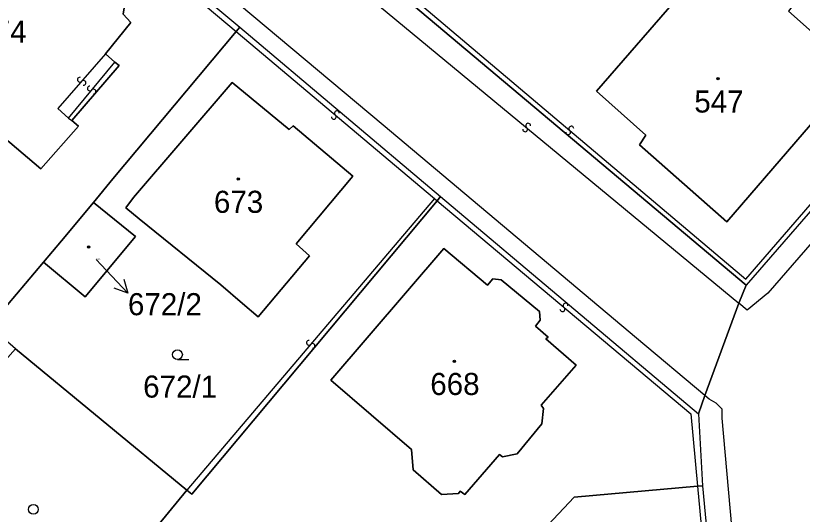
# Model space of a CAD drawing. Extents: x -600309 to -598967, y -1161267 to -1160292.
# Drawn here: x -599577.8 to -599517.3, y -1160422.7 to -1160384.3 of the extents above; entities that cross this region are included whole.
import ezdxf

# ---------------------------------------------------------------- set-up
doc = ezdxf.new("R2010")
doc.units = 0
for name, color, linetype in [('Level 1', 7, 'Continuous'), ('Level 13', 7, 'Continuous'), ('Level 3', 7, 'Continuous'), ('Level 4', 7, 'Continuous'), ('Level 5', 7, 'Continuous'), ('Level 57', 7, 'Continuous'), ('Level 60', 7, 'Continuous'), ('Vrstva 60', 7, 'Continuous')]:
    doc.layers.add(name, color=color, linetype=linetype)

msp = doc.modelspace()

# ---------------------------------------------------------------- linework, layer by layer
at = {"layer": 'Level 1'}
for points in [[(-599576.05, -1160372.29), (-599560.59, -1160385.19)], [(-599576.53, -1160378.43), (-599572.82, -1160381.49), (-599571.4, -1160381.14), (-599569.38, -1160382.86), (-599569.58, -1160384.19), (-599568.98, -1160384.81), (-599570.94, -1160387.23)], [(-599522.4, -1160382.15), (-599524.62, -1160380.24), (-599533.17, -1160390.11), (-599529.36, -1160393.5), (-599529.85, -1160394.23), (-599523.15, -1160400.16), (-599513.17, -1160388.6), (-599518.39, -1160383.95)], [(-599549.01, -1160382), (-599521.65, -1160405.03)], [(-599560.89, -1160385.52), (-599570.38, -1160396.86), (-599571.87, -1160398.67)], [(-599560.89, -1160385.52), (-599560.59, -1160385.19)], [(-599560.59, -1160385.19), (-599545.16, -1160398.21)], [(-599570.94, -1160387.23), (-599570.22, -1160387.88)], [(-599570.22, -1160387.88), (-599569.88, -1160388.14), (-599573.53, -1160392.36)], [(-599573.53, -1160392.36), (-599573.01, -1160392.81), (-599575.91, -1160396.09), (-599584.46, -1160388.85)], [(-599568.34, -1160399.92), (-599562.06, -1160405.01), (-599560.4, -1160406.45), (-599559.19, -1160407.47), (-599555.24, -1160402.79), (-599556.26, -1160401.86), (-599551.92, -1160396.64), (-599556.49, -1160392.76), (-599556.8, -1160393.06), (-599561.18, -1160389.43), (-599568.78, -1160398.3), (-599569.36, -1160399.08), (-599568.34, -1160399.92)], [(-599508.19, -1160389.53), (-599521.65, -1160405.03)], [(-599545.43, -1160398.54), (-599545.16, -1160398.21)], [(-599545.16, -1160398.21), (-599525.33, -1160414.93)], [(-599575.71, -1160403.27), (-599574.31, -1160401.63), (-599571.87, -1160398.67)], [(-599571.87, -1160398.67), (-599568.63, -1160401.29), (-599572.51, -1160405.93), (-599575.71, -1160403.27)], [(-599564.67, -1160420.81), (-599564.3, -1160421.12), (-599545.43, -1160398.54)], [(-599534.74, -1160411.19), (-599537.42, -1160414.28), (-599537.24, -1160414.52), (-599537.37, -1160415.72), (-599539.26, -1160418.01), (-599540.4, -1160418.24), (-599540.63, -1160418.06), (-599543.29, -1160421.14), (-599543.65, -1160420.89), (-599543.78, -1160421.07), (-599545.1, -1160421.15), (-599547.28, -1160419.25), (-599547.4, -1160417.68), (-599553.61, -1160412.34), (-599544.92, -1160402.21), (-599541.54, -1160405.04), (-599541.13, -1160404.54), (-599540.5, -1160404.62), (-599537.55, -1160407.07), (-599537.51, -1160407.73), (-599537.86, -1160408.2), (-599536.89, -1160409.03), (-599537.05, -1160409.17), (-599534.74, -1160411.19)], [(-599579.89, -1160408.19), (-599575.71, -1160403.27)], [(-599522.21, -1160406.42), (-599521.65, -1160405.03)], [(-599522.21, -1160406.42), (-599524.82, -1160413.53)], [(-599577.87, -1160409.94), (-599564.67, -1160420.81)], [(-599524.82, -1160413.53), (-599525.33, -1160414.93)], [(-599525.33, -1160414.93), (-599525.02, -1160420.47)], [(-599549.26, -1160436.66), (-599534.87, -1160421.35), (-599525.39, -1160420.51)], [(-599525.39, -1160420.51), (-599525.02, -1160420.47)], [(-599525.02, -1160420.47), (-599521.28, -1160460.02)], [(-599568.33, -1160425.25), (-599564.67, -1160420.81)]]:
    msp.add_lwpolyline(points, dxfattribs=at)
at = {"layer": 'Level 13'}
for centre, start, end in [((-599572.909, -1160389.219), 86.22323, 318.81323), ((-599572.632, -1160389.462), 266.43768, 138.53568), ((-599572.141, -1160389.901), 87.6856, 319.78359), ((-599571.859, -1160390.138), 267.47114, 140.06114), ((-599553.14, -1160391.8), 357.27298, 229.37098), ((-599553.379, -1160392.08), 177.05853, 49.64853), ((-599538.658, -1160393.041), 177.55513, 50.14513), ((-599538.421, -1160392.759), 357.76958, 229.86758), ((-599535.1, -1160392.98), 357.15345, 229.25145), ((-599535.339, -1160393.26), 176.939, 49.529), ((-599535.789, -1160406.89), 177.10531, 49.69531), ((-599535.55, -1160406.61), 357.31977, 229.41776), ((-599555.29, -1160409.47), 86.84418, 319.43418), ((-599555.01, -1160409.711), 267.05863, 139.15663)]:
    msp.add_arc(centre, 0.184, start, end, dxfattribs=at)
at = {"layer": 'Level 3'}
for points in [[(-599524.82, -1160413.53), (-599530.1, -1160409.12), (-599549.58, -1160392.72), (-599590.8, -1160358.17), (-599615.33, -1160337.5), (-599632.67, -1160322.41), (-599636.51, -1160318.59), (-599655.89, -1160297.57), (-599660.657, -1160292.347)], [(-599651.497, -1160292.347), (-599644.77, -1160299.72), (-599634.15, -1160310.33), (-599627.62, -1160316.76), (-599618.38, -1160325.68), (-599605.71, -1160335.98), (-599593.66, -1160346.07), (-599586.85, -1160352.37), (-599554.88, -1160379.39), (-599522.21, -1160406.42)], [(-599445.59, -1160317.11), (-599445.15, -1160318.73), (-599467.26, -1160344.33), (-599495.62, -1160377.58), (-599519.99, -1160405.66), (-599521.57, -1160406.95), (-599522.21, -1160406.42)], [(-599573.62, -1160374.78), (-599560.89, -1160385.52)], [(-599548.76, -1160381.67), (-599521.68, -1160404.57), (-599508.46, -1160389.3)], [(-599560.89, -1160385.52), (-599545.63, -1160398.37)], [(-599570.94, -1160387.23), (-599574.6, -1160391.45), (-599573.78, -1160392.17)], [(-599573.78, -1160392.17), (-599570.22, -1160387.88)], [(-599573.78, -1160392.17), (-599573.53, -1160392.36)], [(-599545.63, -1160398.37), (-599564.67, -1160420.81)], [(-599545.63, -1160398.37), (-599545.43, -1160398.54)], [(-599545.43, -1160398.54), (-599525.91, -1160414.95), (-599525.39, -1160420.51)], [(-599517.76, -1160498.26), (-599517.1, -1160497.49), (-599516.71, -1160496.59), (-599516.58, -1160495.61), (-599519.53, -1160459.83), (-599523.49, -1160415.27), (-599523.49, -1160414.57), (-599523.95, -1160414.11), (-599524.5, -1160413.8), (-599524.82, -1160413.53)], [(-599525.39, -1160420.51), (-599521.7, -1160460.07)]]:
    msp.add_lwpolyline(points, dxfattribs=at)
at = {"layer": 'Level 5'}
msp.add_line((-599565.4, -1160410.76), (-599564.525, -1160410.76), dxfattribs=at)
for centre, radius in [((-599523.81, -1160389.15), 0.09), ((-599523.81, -1160389.15), 0.0521), ((-599560.73, -1160396.87), 0.09), ((-599560.73, -1160396.87), 0.0521), ((-599572.24, -1160402.09), 0.09), ((-599572.24, -1160402.09), 0.0521), ((-599565.4, -1160410.385), 0.375), ((-599544.1, -1160410.89), 0.09), ((-599544.1, -1160410.89), 0.0521), ((-599576.48, -1160422.295), 0.375)]:
    msp.add_circle(centre, radius, dxfattribs=at)
at = {"layer": 'Level 57'}
for p, q in [((-599571.66, -1160403.07), (-599571.276, -1160403.475)), ((-599571.276, -1160403.475), (-599569.21, -1160405.65))]:
    msp.add_line(p, q, dxfattribs=at)
msp.add_lwpolyline([(-599569.536, -1160404.581), (-599569.21, -1160405.65), (-599570.261, -1160405.27)], dxfattribs=at)
at = {"layer": 'Level 60'}
for points in [[(-599579.33, -1160376.04), (-599576.05, -1160372.29), (-599560.59, -1160385.19), (-599560.89, -1160385.52), (-599570.38, -1160396.86), (-599571.87, -1160398.67), (-599574.31, -1160401.63), (-599575.71, -1160403.27), (-599579.89, -1160408.19)], [(-599584.46, -1160388.85), (-599575.91, -1160396.09), (-599573.01, -1160392.81), (-599573.53, -1160392.36), (-599569.88, -1160388.14), (-599570.22, -1160387.88), (-599570.94, -1160387.23), (-599568.98, -1160384.81), (-599569.58, -1160384.19), (-599569.38, -1160382.86), (-599571.4, -1160381.14), (-599572.82, -1160381.49), (-599576.53, -1160378.43), (-599576.83, -1160378.14), (-599578.97, -1160376.32)], [(-599524.62, -1160380.24), (-599533.17, -1160390.11), (-599529.36, -1160393.5), (-599529.85, -1160394.23), (-599523.15, -1160400.16), (-599513.17, -1160388.6), (-599518.39, -1160383.95)], [(-599508.19, -1160389.53), (-599521.65, -1160405.03), (-599549.01, -1160382)]]:
    msp.add_lwpolyline(points, dxfattribs=at)
for points in [[(-599579.33, -1160376.04), (-599578.97, -1160376.32), (-599576.83, -1160378.14), (-599576.53, -1160378.43), (-599572.82, -1160381.49), (-599571.4, -1160381.14), (-599569.38, -1160382.86), (-599569.58, -1160384.19), (-599568.98, -1160384.81), (-599570.94, -1160387.23), (-599570.22, -1160387.88), (-599569.88, -1160388.14), (-599573.53, -1160392.36), (-599573.01, -1160392.81), (-599575.91, -1160396.09), (-599584.46, -1160388.85), (-599586.49, -1160391.24), (-599589.96, -1160388.34), (-599587.89, -1160385.89)], [(-599518.44, -1160381.31), (-599518.07, -1160380.89), (-599517.57, -1160381.3), (-599516.78, -1160381.99), (-599517.16, -1160382.47), (-599517.42, -1160382.72), (-599518.13, -1160383.62), (-599518.39, -1160383.95), (-599513.17, -1160388.6), (-599523.15, -1160400.16), (-599529.85, -1160394.23), (-599529.36, -1160393.5), (-599533.17, -1160390.11), (-599524.62, -1160380.24), (-599522.4, -1160382.15), (-599521.59, -1160381.16), (-599520, -1160382.57), (-599519.7, -1160382.82), (-599519.4, -1160382.47), (-599518.66, -1160381.62)], [(-599564.3, -1160421.12), (-599564.67, -1160420.81), (-599577.87, -1160409.94), (-599579.89, -1160408.19), (-599575.71, -1160403.27), (-599572.51, -1160405.93), (-599568.63, -1160401.29), (-599571.87, -1160398.67), (-599570.38, -1160396.86), (-599560.89, -1160385.52), (-599560.59, -1160385.19), (-599545.16, -1160398.21), (-599545.43, -1160398.54)], [(-599568.34, -1160399.92), (-599562.06, -1160405.01), (-599560.4, -1160406.45), (-599559.19, -1160407.47), (-599555.24, -1160402.79), (-599556.26, -1160401.86), (-599551.92, -1160396.64), (-599556.49, -1160392.76), (-599556.8, -1160393.06), (-599561.18, -1160389.43), (-599568.78, -1160398.3), (-599569.36, -1160399.08)], [(-599562.06, -1160405.01), (-599568.34, -1160399.92), (-599569.36, -1160399.08), (-599568.78, -1160398.3), (-599561.18, -1160389.43), (-599556.8, -1160393.06), (-599556.49, -1160392.76), (-599551.92, -1160396.64), (-599556.26, -1160401.86), (-599555.24, -1160402.79), (-599559.19, -1160407.47), (-599560.4, -1160406.45)], [(-599549.26, -1160436.66), (-599547.88, -1160438.06), (-599549.97, -1160440.59), (-599551.77, -1160439.05), (-599568.33, -1160425.25), (-599564.67, -1160420.81), (-599564.3, -1160421.12), (-599545.43, -1160398.54), (-599545.16, -1160398.21), (-599525.33, -1160414.93), (-599525.02, -1160420.47), (-599525.39, -1160420.51), (-599534.87, -1160421.35)], [(-599575.71, -1160403.27), (-599574.31, -1160401.63), (-599571.87, -1160398.67), (-599568.63, -1160401.29), (-599572.51, -1160405.93)], [(-599537.42, -1160414.28), (-599534.74, -1160411.19), (-599537.05, -1160409.17), (-599536.89, -1160409.03), (-599537.86, -1160408.2), (-599537.51, -1160407.73), (-599537.55, -1160407.07), (-599540.5, -1160404.62), (-599541.13, -1160404.54), (-599541.54, -1160405.04), (-599544.92, -1160402.21), (-599553.61, -1160412.34), (-599547.4, -1160417.68), (-599547.28, -1160419.25), (-599545.1, -1160421.15), (-599543.78, -1160421.07), (-599543.65, -1160420.89), (-599543.29, -1160421.14), (-599540.63, -1160418.06), (-599540.4, -1160418.24), (-599539.26, -1160418.01), (-599537.37, -1160415.72), (-599537.24, -1160414.52)], [(-599534.74, -1160411.19), (-599537.42, -1160414.28), (-599537.24, -1160414.52), (-599537.37, -1160415.72), (-599539.26, -1160418.01), (-599540.4, -1160418.24), (-599540.63, -1160418.06), (-599543.29, -1160421.14), (-599543.65, -1160420.89), (-599543.78, -1160421.07), (-599545.1, -1160421.15), (-599547.28, -1160419.25), (-599547.4, -1160417.68), (-599553.61, -1160412.34), (-599544.92, -1160402.21), (-599541.54, -1160405.04), (-599541.13, -1160404.54), (-599540.5, -1160404.62), (-599537.55, -1160407.07), (-599537.51, -1160407.73), (-599537.86, -1160408.2), (-599536.89, -1160409.03), (-599537.05, -1160409.17)], [(-599564.67, -1160420.81), (-599568.33, -1160425.25), (-599582.09, -1160441.47), (-599584.06, -1160443.74), (-599597.32, -1160432.69), (-599595.59, -1160430.61), (-599595.38, -1160430.3), (-599589.13, -1160435.6), (-599587.99, -1160436.56), (-599585.55, -1160433.88), (-599585.31, -1160434.09), (-599580.77, -1160429.05), (-599582.1, -1160427.9), (-599585.02, -1160425.28), (-599583.49, -1160423.41), (-599587, -1160420.23), (-599577.87, -1160409.94)], [(-599537.66, -1160461.58), (-599539.49, -1160444.97), (-599544.63, -1160440.74), (-599547.88, -1160438.06), (-599549.26, -1160436.66), (-599534.87, -1160421.35), (-599525.39, -1160420.51), (-599525.02, -1160420.47), (-599521.28, -1160460.02), (-599521.7, -1160460.07)]]:
    msp.add_lwpolyline(points, close=True, dxfattribs=at)
at = {"layer": 'Vrstva 60'}
for points in [[(-599579.58, -1160369.45), (-599576.05, -1160372.29), (-599560.59, -1160385.19), (-599545.16, -1160398.21), (-599525.33, -1160414.93), (-599524.82, -1160413.53), (-599522.21, -1160406.42), (-599521.65, -1160405.03), (-599549.01, -1160382), (-599553.9, -1160377.93), (-599556.41, -1160375.68), (-599558.75, -1160373.84), (-599568.06, -1160365.99), (-599580.82, -1160355)], [(-599508.19, -1160389.53), (-599521.65, -1160405.03), (-599522.21, -1160406.42), (-599524.82, -1160413.53), (-599525.33, -1160414.93), (-599525.02, -1160420.47), (-599521.28, -1160460.02), (-599521.14, -1160461.62), (-599520.79, -1160465.64), (-599520.37, -1160470.36), (-599520.03, -1160474.02), (-599518.1, -1160494.6), (-599517.76, -1160498.26), (-599516.51, -1160511.65)]]:
    msp.add_lwpolyline(points, dxfattribs=at)

# ---------------------------------------------------------------- texts
at = {"layer": 'Level 4'}
for s, height, p in [('674', 1.7, (-599580.799, -1160386.37)), ('547', 1.7, (-599525.64, -1160391.75)), ('673', 1.7, (-599562.596, -1160399.47)), ('672/2', 0.1, (-599571.66, -1160403.07)), ('672/1', 1.7, (-599568.04, -1160413.69)), ('668', 1.7, (-599545.952, -1160413.49))]:
    msp.add_text(s, height=height, dxfattribs=at).set_placement(p)
at = {"layer": 'Level 57'}
msp.add_text('672/2', height=1.7, dxfattribs=at).set_placement((-599569.21, -1160407.35))

doc.saveas('drawing.dxf')
